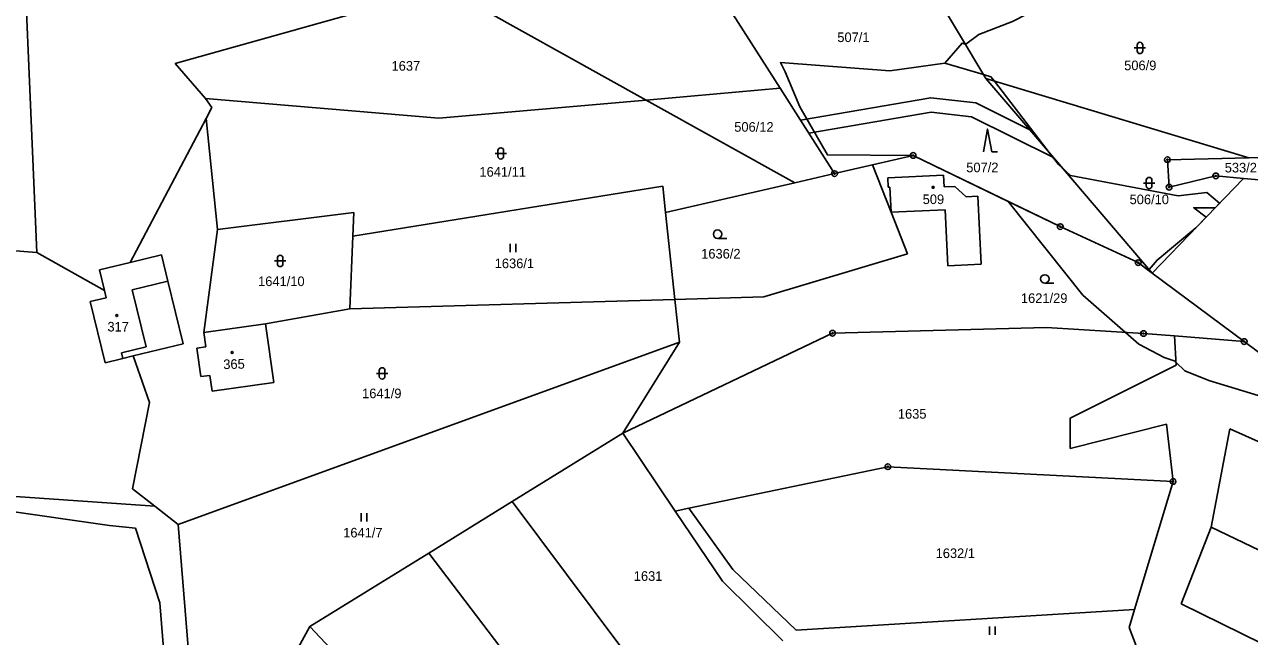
# Model space of a CAD drawing. Extents: x -445050 to -440454, y -1134563 to -1129741.
# Drawn here: x -442515 to -442298.6, y -1132075.8 to -1131967.6 of the extents above; entities that cross this region are included whole.
import ezdxf

# ---------------------------------------------------------------- set-up
doc = ezdxf.new("R2010")
doc.units = 0
for name, color, linetype in [('Vrstva 1', 7, 'Continuous'), ('Vrstva 16', 7, 'Continuous'), ('Vrstva 18', 7, 'Continuous'), ('Vrstva 19', 7, 'Continuous'), ('Vrstva 24', 7, 'Continuous'), ('Vrstva 25', 7, 'Continuous'), ('Vrstva 3', 7, 'Continuous'), ('Vrstva 30', 7, 'Continuous'), ('Vrstva 37', 7, 'Continuous'), ('Vrstva 4', 7, 'Continuous'), ('Vrstva 52', 7, 'Continuous')]:
    doc.layers.add(name, color=color, linetype=linetype)

msp = doc.modelspace()

# ---------------------------------------------------------------- linework, layer by layer
at = {"layer": 'Vrstva 1'}
for p, q in [((-442345.15, -1131977.17), (-442298.67, -1131991.17)), ((-442345.15, -1131977.17), (-442337.39, -1131986.25)), ((-442381.5, -1131978.88), (-442377.89, -1131984.53)), ((-442354.89, -1131980.57), (-442377.89, -1131984.53)), ((-442346.94, -1131981.48), (-442354.89, -1131980.57)), ((-442337.39, -1131986.25), (-442346.94, -1131981.48)), ((-442377.89, -1131984.53), (-442371.87, -1131993.98)), ((-442337.39, -1131986.25), (-442333.22, -1131991.12)), ((-442333.22, -1131991.12), (-442315.76, -1132011.55)), ((-442313.08, -1131991.51), (-442298.67, -1131991.17)), ((-442312.76, -1131996.38), (-442313.08, -1131991.51)), ((-442298.67, -1131991.17), (-442296.57, -1131991.12)), ((-442304.52, -1131994.38), (-442312.76, -1131996.38)), ((-442299.65, -1131994.82), (-442304.52, -1131994.38)), ((-442299.65, -1131994.82), (-442315.76, -1132011.55)), ((-442295.48, -1131995.19), (-442299.65, -1131994.82))]:
    msp.add_line(p, q, dxfattribs=at)
for points in [[(-442516.09, -1131932.31), (-442512.81, -1132007.9)], [(-442401.89, -1131946.9), (-442381.5, -1131978.88)], [(-442441.15, -1131960.9), (-442405.18, -1131980.97)], [(-442354.81, -1131960.96), (-442345.15, -1131977.17)], [(-442488.4, -1131974.51), (-442445.3, -1131962.38)], [(-442488.4, -1131974.51), (-442483, -1131980.68)], [(-442405.18, -1131980.97), (-442381.5, -1131978.88)], [(-442441.79, -1131984.19), (-442483, -1131980.68)], [(-442483, -1131980.68), (-442481.89, -1131982.29)], [(-442441.79, -1131984.19), (-442405.18, -1131980.97)], [(-442405.18, -1131980.97), (-442378.92, -1131995.61)], [(-442481.89, -1131982.29), (-442482.92, -1131984.24)], [(-442482.92, -1131984.24), (-442496.34, -1132009.66)], [(-442482.92, -1131984.24), (-442480.88, -1132003.85)], [(-442371.87, -1131993.98), (-442365.18, -1131992.43)], [(-442365.18, -1131992.43), (-442357.99, -1131990.77)], [(-442361.9, -1132000.81), (-442365.18, -1131992.43)], [(-442357.99, -1131990.77), (-442332, -1132003.35)], [(-442378.92, -1131995.61), (-442371.87, -1131993.98)], [(-442352.61, -1131994.26), (-442362.49, -1131994.73)], [(-442362.49, -1131994.73), (-442362.41, -1131996.38)], [(-442352.61, -1131994.26), (-442352.5, -1131996.32)], [(-442456.99, -1132005.01), (-442402.23, -1131996.18)], [(-442401.73, -1132000.87), (-442402.23, -1131996.18)], [(-442401.73, -1132000.87), (-442378.92, -1131995.61)], [(-442362.41, -1131996.38), (-442362.11, -1131996.37)], [(-442362.11, -1131996.37), (-442361.9, -1132000.81)], [(-442352.5, -1131996.32), (-442350.65, -1131996.23)], [(-442350.65, -1131996.23), (-442348.61, -1131998.09)], [(-442346.56, -1131997.99), (-442348.61, -1131998.09)], [(-442345.98, -1132010.01), (-442346.56, -1131997.99)], [(-442480.88, -1132003.85), (-442456.82, -1132000.84)], [(-442456.82, -1132000.84), (-442456.99, -1132005.01)], [(-442400.08, -1132016.25), (-442401.73, -1132000.87)], [(-442361.9, -1132000.81), (-442352.31, -1132000.35)], [(-442359.01, -1132008.18), (-442361.9, -1132000.81)], [(-442351.84, -1132010.29), (-442352.31, -1132000.35)], [(-442332, -1132003.35), (-442318.23, -1132009.71)], [(-442545.45, -1132005.39), (-442512.81, -1132007.9)], [(-442480.88, -1132003.85), (-442483.34, -1132022.07)], [(-442456.99, -1132005.01), (-442457.53, -1132017.89)], [(-442512.81, -1132007.9), (-442500.87, -1132014.64)], [(-442496.34, -1132009.66), (-442501.76, -1132010.97)], [(-442490.78, -1132008.31), (-442496.34, -1132009.66)], [(-442489.65, -1132012.98), (-442490.78, -1132008.31)], [(-442384.38, -1132015.78), (-442359.01, -1132008.18)], [(-442315.76, -1132011.55), (-442318.23, -1132009.71)], [(-442501.76, -1132010.97), (-442500.87, -1132014.64)], [(-442351.84, -1132010.29), (-442345.98, -1132010.01)], [(-442299.5, -1132023.67), (-442315.76, -1132011.55)], [(-442489.65, -1132012.98), (-442486.96, -1132024.06)], [(-442503.37, -1132016.61), (-442500.56, -1132015.93)], [(-442500.87, -1132014.64), (-442500.56, -1132015.93)], [(-442457.53, -1132017.89), (-442400.08, -1132016.25)], [(-442400.08, -1132016.25), (-442384.38, -1132015.78)], [(-442399.27, -1132023.75), (-442400.08, -1132016.25)], [(-442503.37, -1132016.61), (-442500.76, -1132027.4)], [(-442472.45, -1132020.51), (-442457.53, -1132017.89)], [(-442472.45, -1132020.51), (-442483.34, -1132022.07)], [(-442470.96, -1132030.89), (-442472.45, -1132020.51)], [(-442483.34, -1132022.07), (-442482.98, -1132024.59)], [(-442409.28, -1132039.85), (-442372.24, -1132022.2)], [(-442334.46, -1132021.2), (-442372.24, -1132022.2)], [(-442317.31, -1132022.24), (-442334.46, -1132021.2)], [(-442311.79, -1132022.68), (-442317.31, -1132022.24)], [(-442311.79, -1132022.68), (-442311.53, -1132027.82)], [(-442299.5, -1132023.67), (-442311.79, -1132022.68)], [(-442495.82, -1132026.2), (-442486.96, -1132024.06)], [(-442399.27, -1132023.75), (-442487.85, -1132055.98)], [(-442482.98, -1132024.59), (-442484.56, -1132024.82)], [(-442484.56, -1132024.82), (-442483.84, -1132029.86)], [(-442399.27, -1132023.75), (-442409.28, -1132039.85)], [(-442299.5, -1132023.67), (-442292.62, -1132028.8)], [(-442497.65, -1132026.64), (-442500.76, -1132027.4)], [(-442497.65, -1132026.64), (-442495.82, -1132026.2)], [(-442492.89, -1132034.41), (-442495.82, -1132026.2)], [(-442311.53, -1132027.82), (-442330.23, -1132037.23)], [(-442483.84, -1132029.86), (-442482.26, -1132029.64)], [(-442482.26, -1132029.64), (-442481.85, -1132032.46)], [(-442470.96, -1132030.89), (-442481.85, -1132032.46)], [(-442495.91, -1132049.69), (-442492.89, -1132034.41)], [(-442330.23, -1132037.23), (-442330.23, -1132042.56)], [(-442428.86, -1132051.95), (-442409.28, -1132039.85)], [(-442409.28, -1132039.85), (-442400.04, -1132053.63)], [(-442330.23, -1132042.56), (-442313.23, -1132038.25)], [(-442313.23, -1132038.25), (-442312.08, -1132048.39)], [(-442305.32, -1132056.48), (-442302.04, -1132039.12)], [(-442302.04, -1132039.12), (-442279.92, -1132049)], [(-442605.81, -1132044.87), (-442492, -1132052.75)], [(-442397.63, -1132053.13), (-442362.45, -1132045.79)], [(-442312.08, -1132048.39), (-442362.45, -1132045.79)], [(-442312.08, -1132048.39), (-442318.87, -1132071.05)], [(-442492, -1132052.75), (-442495.91, -1132049.69)], [(-442487.85, -1132055.98), (-442492, -1132052.75)], [(-442443.59, -1132061.05), (-442428.86, -1132051.95)], [(-442428.86, -1132051.95), (-442400.02, -1132090.51)], [(-442400.04, -1132053.63), (-442397.63, -1132053.13)], [(-442397.63, -1132053.13), (-442389.88, -1132063.99)], [(-442400.04, -1132053.63), (-442391.7, -1132066.05)], [(-442485, -1132090.78), (-442487.85, -1132055.98)], [(-442305.32, -1132056.48), (-442310.61, -1132070.06)], [(-442305.32, -1132056.48), (-442271.08, -1132072.93)], [(-442464.59, -1132074.03), (-442443.59, -1132061.05)], [(-442410.81, -1132104.13), (-442443.59, -1132061.05)], [(-442389.88, -1132063.99), (-442378.66, -1132074.68)], [(-442391.7, -1132066.05), (-442380.99, -1132076.58)], [(-442310.61, -1132070.06), (-442278.53, -1132085.83)], [(-442378.66, -1132074.68), (-442318.87, -1132071.05)], [(-442318.87, -1132071.05), (-442319.82, -1132074.21)], [(-442474.12, -1132091.46), (-442464.59, -1132074.03)], [(-442464.59, -1132074.03), (-442421.45, -1132119.94)], [(-442319.82, -1132074.21), (-442315.54, -1132085.46)]]:
    msp.add_lwpolyline(points, dxfattribs=at)
at = {"layer": 'Vrstva 24'}
for centre, radius in [((-442357.99, -1131990.77), 0.5), ((-442357.99, -1131990.77), 0.1), ((-442313.08, -1131991.51), 0.5), ((-442313.08, -1131991.51), 0.1), ((-442371.87, -1131993.98), 0.5), ((-442371.87, -1131993.98), 0.1), ((-442304.52, -1131994.38), 0.5), ((-442304.52, -1131994.38), 0.1), ((-442312.76, -1131996.38), 0.5), ((-442312.76, -1131996.38), 0.1), ((-442332, -1132003.35), 0.5), ((-442332, -1132003.35), 0.1), ((-442318.23, -1132009.71), 0.5), ((-442318.23, -1132009.71), 0.1), ((-442372.24, -1132022.2), 0.5), ((-442372.24, -1132022.2), 0.1), ((-442317.31, -1132022.24), 0.5), ((-442317.31, -1132022.24), 0.1), ((-442299.5, -1132023.67), 0.5), ((-442299.5, -1132023.67), 0.1), ((-442362.45, -1132045.79), 0.5), ((-442362.45, -1132045.79), 0.1), ((-442312.08, -1132048.39), 0.5), ((-442312.08, -1132048.39), 0.1)]:
    msp.add_circle(centre, radius, dxfattribs=at)
at = {"layer": 'Vrstva 25'}
for p, q in [((-442318.92, -1131971.76), (-442316.92, -1131971.76)), ((-442318.42, -1131972.26), (-442318.42, -1131971.26)), ((-442317.42, -1131971.26), (-442317.42, -1131972.26)), ((-442431.36, -1131990.91), (-442431.36, -1131989.91)), ((-442430.36, -1131989.91), (-442430.36, -1131990.91)), ((-442431.86, -1131990.41), (-442429.86, -1131990.41)), ((-442317.3, -1131995.65), (-442315.3, -1131995.65)), ((-442316.8, -1131996.15), (-442316.8, -1131995.15)), ((-442315.8, -1131995.15), (-442315.8, -1131996.15)), ((-442392.54, -1132005.44), (-442390.94, -1132005.44)), ((-442429.17, -1132007.89), (-442429.17, -1132006.39)), ((-442428.17, -1132007.89), (-442428.17, -1132006.39)), ((-442470.83, -1132009.42), (-442468.83, -1132009.42)), ((-442470.33, -1132009.92), (-442470.33, -1132008.92)), ((-442469.33, -1132008.92), (-442469.33, -1132009.92)), ((-442334.73, -1132013.34), (-442333.13, -1132013.34)), ((-442452.82, -1132029.3), (-442450.82, -1132029.3)), ((-442452.32, -1132029.8), (-442452.32, -1132028.8)), ((-442451.32, -1132028.8), (-442451.32, -1132029.8)), ((-442455.54, -1132055.49), (-442455.54, -1132053.99)), ((-442454.54, -1132055.49), (-442454.54, -1132053.99)), ((-442344.53, -1132075.54), (-442344.53, -1132074.04)), ((-442343.53, -1132075.54), (-442343.53, -1132074.04))]:
    msp.add_line(p, q, dxfattribs=at)
msp.add_lwpolyline([(-442345.57, -1131990.1), (-442344.87, -1131986.1), (-442344.07, -1131990.1), (-442343.07, -1131990.1)], dxfattribs=at)
for centre, radius in [((-442354.47, -1131996.4), 0.175), ((-442392.54, -1132004.69), 0.75), ((-442334.73, -1132012.59), 0.75), ((-442498.7, -1132019.06), 0.175), ((-442478.32, -1132025.59), 0.175)]:
    msp.add_circle(centre, radius, dxfattribs=at)
for centre, start, end in [((-442317.92, -1131971.26), 0, 180), ((-442317.92, -1131972.26), 180, 0), ((-442430.86, -1131989.91), 0, 180), ((-442430.86, -1131990.91), 180, 0), ((-442316.3, -1131995.15), 0, 180), ((-442316.3, -1131996.15), 180, 0), ((-442469.83, -1132008.92), 0, 180), ((-442469.83, -1132009.92), 180, 0), ((-442451.82, -1132028.8), 0, 180), ((-442451.82, -1132029.8), 180, 0)]:
    msp.add_arc(centre, 0.5, start, end, dxfattribs=at)
at = {"layer": 'Vrstva 3'}
for points in [[(-442352.61, -1131994.26), (-442362.49, -1131994.73)], [(-442362.49, -1131994.73), (-442362.41, -1131996.38)], [(-442352.61, -1131994.26), (-442352.5, -1131996.32)], [(-442362.41, -1131996.38), (-442362.11, -1131996.37)], [(-442362.11, -1131996.37), (-442361.9, -1132000.81)], [(-442352.5, -1131996.32), (-442350.65, -1131996.23)], [(-442350.65, -1131996.23), (-442348.61, -1131998.09)], [(-442346.56, -1131997.99), (-442348.61, -1131998.09)], [(-442345.98, -1132010.01), (-442346.56, -1131997.99)], [(-442361.9, -1132000.81), (-442352.31, -1132000.35)], [(-442351.84, -1132010.29), (-442352.31, -1132000.35)], [(-442496.34, -1132009.66), (-442501.76, -1132010.97)], [(-442490.78, -1132008.31), (-442496.34, -1132009.66)], [(-442489.65, -1132012.98), (-442490.78, -1132008.31)], [(-442501.76, -1132010.97), (-442500.87, -1132014.64)], [(-442351.84, -1132010.29), (-442345.98, -1132010.01)], [(-442489.65, -1132012.98), (-442495.96, -1132014.51)], [(-442503.37, -1132016.61), (-442500.56, -1132015.93)], [(-442500.87, -1132014.64), (-442500.56, -1132015.93)], [(-442495.96, -1132014.51), (-442493.52, -1132024.61)], [(-442503.37, -1132016.61), (-442500.76, -1132027.4)], [(-442472.45, -1132020.51), (-442483.34, -1132022.07)], [(-442470.96, -1132030.89), (-442472.45, -1132020.51)], [(-442483.34, -1132022.07), (-442482.98, -1132024.59)], [(-442493.52, -1132024.61), (-442497.88, -1132025.67)], [(-442482.98, -1132024.59), (-442484.56, -1132024.82)], [(-442484.56, -1132024.82), (-442483.84, -1132029.86)], [(-442497.65, -1132026.64), (-442500.76, -1132027.4)], [(-442497.65, -1132026.64), (-442497.88, -1132025.67)], [(-442483.84, -1132029.86), (-442482.26, -1132029.64)], [(-442482.26, -1132029.64), (-442481.85, -1132032.46)], [(-442470.96, -1132030.89), (-442481.85, -1132032.46)]]:
    msp.add_lwpolyline(points, dxfattribs=at)
at = {"layer": 'Vrstva 30'}
for p, q in [((-442354.82, -1131983.09), (-442376.44, -1131986.82)), ((-442347.66, -1131983.91), (-442354.82, -1131983.09)), ((-442333.22, -1131991.12), (-442347.66, -1131983.91))]:
    msp.add_line(p, q, dxfattribs=at)
msp.add_lwpolyline([(-442376.44, -1131986.82), (-442377.89, -1131984.53), (-442354.89, -1131980.57), (-442346.94, -1131981.48), (-442337.39, -1131986.25), (-442333.22, -1131991.12)], dxfattribs=at)
at = {"layer": 'Vrstva 37'}
for centre in [(-442354.47, -1131996.4), (-442498.7, -1132019.06), (-442478.32, -1132025.59)]:
    msp.add_circle(centre, 0.175, dxfattribs=at)
at = {"layer": 'Vrstva 4'}
for points in [[(-442489.65, -1132012.98), (-442495.96, -1132014.51)], [(-442495.96, -1132014.51), (-442493.52, -1132024.61)], [(-442493.52, -1132024.61), (-442497.88, -1132025.67)], [(-442497.65, -1132026.64), (-442497.88, -1132025.67)]]:
    msp.add_lwpolyline(points, dxfattribs=at)
at = {"layer": 'Vrstva 52'}
for points in [[(-442352.38, -1131974.45), (-442349.34, -1131970.89), (-442348.78, -1131971.08), (-442348.7, -1131971.1), (-442346.36, -1131969.4), (-442340.41, -1131967.06), (-442330.2, -1131961.75), (-442325.84, -1131960.55), (-442311.38, -1131956.59), (-442310.84, -1131956.44)], [(-442357.99, -1131990.77), (-442373.15, -1131990.66), (-442378.04, -1131982.16), (-442380.59, -1131975.99), (-442381.45, -1131974.36), (-442362.09, -1131975.78), (-442352.38, -1131974.45)], [(-442352.38, -1131974.45), (-442345.58, -1131976.45), (-442344.24, -1131976.84), (-442343.64, -1131977.63), (-442333.8, -1131990.45), (-442332.33, -1131992.36), (-442331.6, -1131993.02), (-442330.2, -1131994.28), (-442311.17, -1131997.89), (-442306.12, -1131997.3), (-442303.89, -1131999.22), (-442304.64, -1132000), (-442308.42, -1132000), (-442306.25, -1132001.67), (-442308.07, -1132003.56), (-442314.9, -1132009.27), (-442316.28, -1132010.94), (-442316.39, -1132011.08), (-442318.23, -1132009.71), (-442332, -1132003.35), (-442341.18, -1131998.91)], [(-442341.18, -1131998.91), (-442357.99, -1131990.77)], [(-442287.7, -1132036.05), (-442305.76, -1132030.53), (-442310.01, -1132028.82), (-442311.56, -1132027.28), (-442311.71, -1132027.12), (-442313.62, -1132026.49), (-442318.09, -1132024.15), (-442328, -1132015.49), (-442341.18, -1131998.91)], [(-442633.17, -1132061.48), (-442637.57, -1132041.89), (-442631.25, -1132042.56), (-442615.94, -1132044.17), (-442612.11, -1132044.57), (-442605.25, -1132045.29), (-442580.6, -1132047.89), (-442544.42, -1132050.65), (-442519.3, -1132053.43), (-442500, -1132056.18), (-442495.39, -1132056.67), (-442491.09, -1132069.84), (-442490.03, -1132083.02), (-442493.22, -1132089.4), (-442493.79, -1132090.23), (-442503.89, -1132089.6)]]:
    msp.add_lwpolyline(points, dxfattribs=at)

# ---------------------------------------------------------------- texts
at = {"layer": 'Vrstva 16'}
msp.add_text('533/2', height=1.7, dxfattribs=at).set_placement((-442302.94, -1131993.77))
at = {"layer": 'Vrstva 18'}
for s, p in [('507/1', (-442371.39, -1131970.72)), ('1637', (-442450.15, -1131975.78)), ('506/9', (-442320.71, -1131975.69)), ('506/12', (-442389.6, -1131986.57)), ('507/2', (-442348.61, -1131993.73)), ('1641/11', (-442434.62, -1131994.51)), ('506/10', (-442319.75, -1131999.38)), ('1636/2', (-442395.44, -1132008.99)), ('1636/1', (-442431.92, -1132010.69)), ('1641/10', (-442473.73, -1132013.86)), ('1621/29', (-442338.95, -1132016.84)), ('1641/9', (-442455.35, -1132033.68)), ('1635', (-442360.69, -1132037.3)), ('1641/7', (-442458.69, -1132058.3)), ('1632/1', (-442354.02, -1132061.94)), ('1631', (-442407.35, -1132065.97))]:
    msp.add_text(s, height=1.7, dxfattribs=at).set_placement(p)
at = {"layer": 'Vrstva 19'}
for s, p in [('509', (-442356.31, -1131999.36)), ('317', (-442500.35, -1132021.89))]:
    msp.add_text(s, height=1.7, dxfattribs=at).set_placement(p)
msp.add_text('365', height=1.7, rotation=1.3793, dxfattribs=at).set_placement((-442479.86, -1132028.54))

doc.saveas('drawing.dxf')
